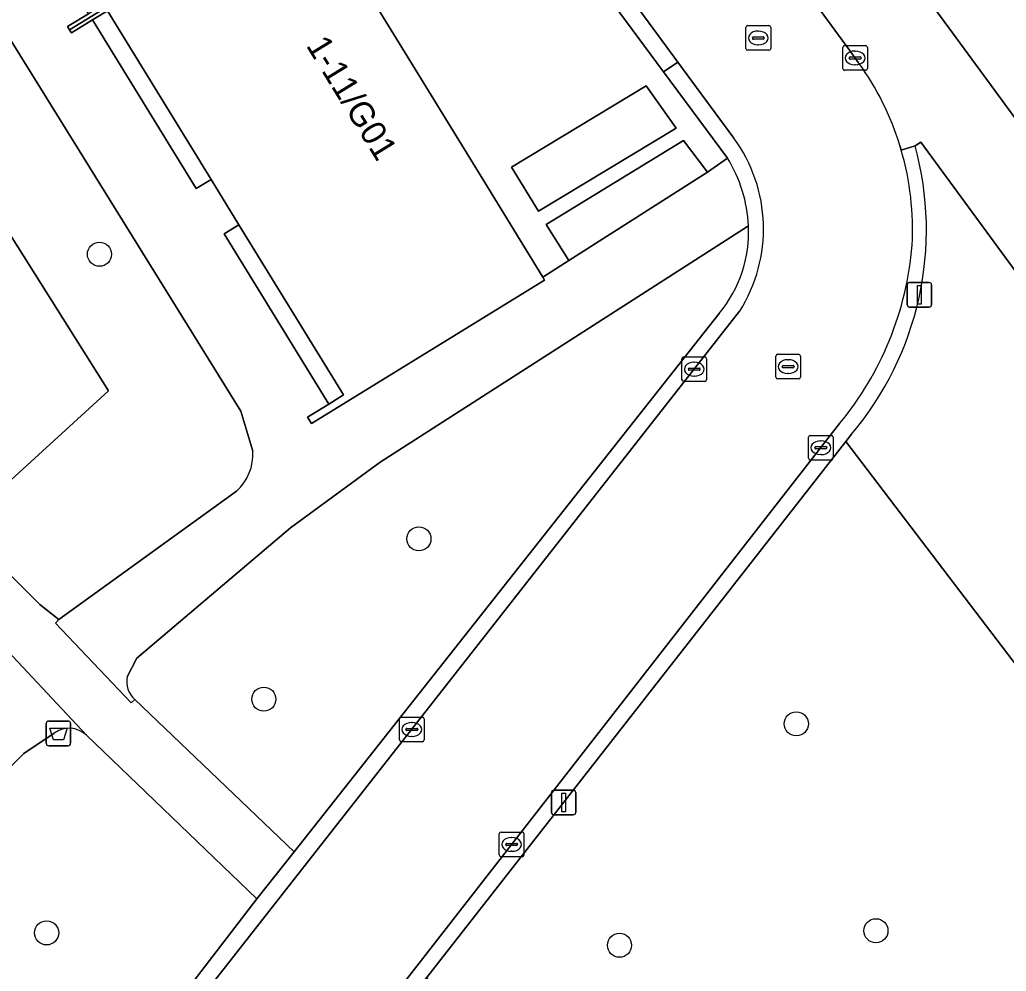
# Model space of a CAD drawing. Extents: x 159039 to 160102, y 381214 to 382524.
# Drawn here: x 159747.86 to 159787.86, y 382039.33 to 382077.91 of the extents above; entities that cross this region are included whole.
import ezdxf

# ---------------------------------------------------------------- set-up
doc = ezdxf.new("R2010")
doc.units = 0
for name, color, linetype in [('IMGEO_Afvalbak', 7, 'Continuous'), ('IMGEO_Boom', 7, 'Continuous'), ('IMGEO_Grasland_overig', 7, 'Continuous'), ('IMGEO_Groenvoorziening', 7, 'Continuous'), ('IMGEO_Kolk', 7, 'Continuous'), ('IMGEO_Lichtmast', 7, 'Continuous'), ('IMGEO_Pand', 7, 'Continuous'), ('IMGEO_Pand_nummerreeks', 7, 'Continuous'), ('IMGEO_Rijbaan_lokaal_open', 7, 'Continuous'), ('IMGEO_Rioolput', 7, 'Continuous'), ('IMGEO_Voetpad_gesloten', 7, 'Continuous'), ('IMGEO_Voetpad_open', 7, 'Continuous')]:
    doc.layers.add(name, color=color, linetype=linetype)

msp = doc.modelspace()

# ---------------------------------------------------------------- linework, layer by layer
at = {"layer": 'IMGEO_Afvalbak'}
for p, q in [((159749.039, 382049.475), (159749.829, 382049.475)), ((159749.829, 382049.475), (159749.039, 382049.475)), ((159748.939, 382048.575), (159748.939, 382049.375)), ((159748.939, 382049.375), (159748.939, 382048.575)), ((159749.929, 382049.375), (159749.929, 382048.575)), ((159749.929, 382048.575), (159749.929, 382049.375)), ((159749.829, 382048.475), (159749.039, 382048.475)), ((159749.039, 382048.475), (159749.829, 382048.475))]:
    msp.add_line(p, q, dxfattribs=at)
msp.add_lwpolyline([(159749.082, 382049.189), (159749.786, 382049.189), (159749.637, 382048.719), (159749.231, 382048.719), (159749.082, 382049.189)], dxfattribs=at)
for centre, start, end in [((159749.039, 382049.375), 90, 180), ((159749.039, 382049.375), 90, 180), ((159749.829, 382049.375), 0, 90), ((159749.829, 382049.375), 360, 90), ((159749.039, 382048.575), 180, 270), ((159749.039, 382048.575), 180, 270), ((159749.829, 382048.575), 270, 0), ((159749.829, 382048.575), 270, 0)]:
    msp.add_arc(centre, 0.1, start, end, dxfattribs=at)
at = {"layer": 'IMGEO_Boom'}
for centre in [(159751.097, 382068.403), (159764.047, 382056.864), (159757.761, 382050.364), (159779.349, 382049.363), (159782.576, 382040.975), (159748.954, 382040.889), (159772.18, 382040.387)]:
    msp.add_circle(centre, 0.489, dxfattribs=at)
at = {"layer": 'IMGEO_Grasland_overig'}
for points in [[(159755.62, 382071.437), (159751.418, 382078.275), (159750.818, 382077.906), (159755.019, 382071.068)], [(159760.99, 382062.698), (159756.752, 382069.595), (159756.151, 382069.226), (159760.39, 382062.329)]]:
    msp.add_lwpolyline(points, close=True, dxfattribs=at)
at = {"layer": 'IMGEO_Groenvoorziening'}
for points in [[(159832.833, 382098.3), (159813.825, 382124.21), (159810.972, 382128.099), (159796.985, 382118.117), (159795.722, 382119.781), (159794.696, 382119.03), (159795.927, 382117.409), (159781.677, 382107.42), (159780.669, 382108.753), (159779.561, 382107.941), (159780.482, 382106.683), (159776.459, 382103.673), (159775.504, 382104.97), (159768.971, 382100.183), (159784.554, 382078.918), (159786.945, 382075.655), (159791.878, 382068.923), (159802.875, 382053.916), (159808.903, 382062.847)], [(159728.619, 382074.058), (159729.655, 382075.107), (159731.674, 382073.142), (159730.658, 382072.04), (159740.244, 382062.552), (159741.334, 382063.658), (159743.342, 382061.704), (159742.252, 382060.564), (159745.459, 382057.39), (159751.468, 382062.861), (159738.982, 382082.698), (159742.562, 382085.045), (159734.56, 382098.23), (159725.134, 382089.644), (159724.743, 382080.069), (159723.715, 382078.912)], [(159774.483, 382073.515), (159773.258, 382075.226), (159767.807, 382071.938), (159768.897, 382070.144)], [(159775.749, 382071.729), (159774.78, 382073.016), (159769.211, 382069.609), (159770.12, 382068.147)], [(159783.78, 382022.699), (159784.272, 382023.425), (159790.065, 382031.975), (159788.633, 382032.94), (159795.178, 382042.667), (159781.355, 382060.813), (159764.357, 382039.067), (159774.643, 382030.399), (159775.282, 382029.86), (159776.248, 382030.99), (159778.377, 382029.171), (159777.424, 382028.056)]]:
    msp.add_lwpolyline(points, close=True, dxfattribs=at)
for points in [[(159742.562, 382085.045), (159738.982, 382082.698), (159751.468, 382062.861), (159745.459, 382057.39), (159748.685, 382054.197), (159749.456, 382053.588), (159756.652, 382058.793)], [(159757.32, 382060.424), (159756.828, 382062.044), (159742.562, 382085.045)], [(159781.588, 382061.111), (159781.355, 382060.813), (159795.178, 382042.667), (159800.645, 382050.791), (159784.403, 382072.944), (159784.162, 382072.805)], [(159777.409, 382069.554), (159762.472, 382059.969), (159758.843, 382057.306), (159752.618, 382052.021), (159752.219, 382051.27)], [(159752.53, 382050.35), (159758.997, 382044.176), (159776.227, 382066.007)], [(159749.261, 382048.987), (159748.032, 382048.156), (159739.367, 382039.596), (159747.154, 382031.361)], [(159757.479, 382042.275), (159750.571, 382048.899)], [(159750.811, 382033.689), (159752.701, 382036.05), (159757.479, 382042.275)]]:
    msp.add_lwpolyline(points, dxfattribs=at)
for centre, radius, start, end in [((159771.803, 382069.395), 12.821, 319.749, 15.4238), ((159772.22, 382069.313), 5.195, 320.4787, 2.6611), ((159755.241, 382060.323), 2.082, 312.6825, 2.7729), ((159753.178, 382051.082), 0.977, 168.8824, 228.4726), ((159749.863, 382048.161), 1.023, 46.2187, 126.0951)]:
    msp.add_arc(centre, radius, start, end, dxfattribs=at)
at = {"layer": 'IMGEO_Kolk'}
for p, q in [((159781.232, 382075.934), (159781.232, 382076.786)), ((159781.307, 382076.86), (159782.159, 382076.86)), ((159782.233, 382076.786), (159782.233, 382075.934)), ((159781.491, 382076.354), (159781.491, 382076.366)), ((159781.929, 382076.317), (159781.531, 382076.317)), ((159781.534, 382076.403), (159781.932, 382076.403)), ((159781.72, 382076.64), (159781.745, 382076.64)), ((159781.975, 382076.366), (159781.975, 382076.354)), ((159782.159, 382075.86), (159781.307, 382075.86)), ((159781.743, 382076.08), (159781.718, 382076.08)), ((159774.709, 382063.317), (159774.709, 382064.169)), ((159774.784, 382064.243), (159775.636, 382064.243)), ((159775.197, 382064.023), (159775.222, 382064.023)), ((159775.71, 382064.169), (159775.71, 382063.317)), ((159774.968, 382063.737), (159774.968, 382063.749)), ((159775.406, 382063.7), (159775.008, 382063.7)), ((159775.011, 382063.786), (159775.409, 382063.786)), ((159775.22, 382063.463), (159775.195, 382063.463)), ((159775.452, 382063.749), (159775.452, 382063.737)), ((159775.636, 382063.243), (159774.784, 382063.243)), ((159779.917, 382061.06), (159780.769, 382061.06)), ((159779.842, 382060.134), (159779.842, 382060.986)), ((159780.33, 382060.84), (159780.355, 382060.84)), ((159780.843, 382060.986), (159780.843, 382060.134)), ((159780.101, 382060.554), (159780.101, 382060.566)), ((159780.539, 382060.517), (159780.141, 382060.517)), ((159780.144, 382060.603), (159780.542, 382060.603)), ((159780.353, 382060.28), (159780.328, 382060.28)), ((159780.585, 382060.566), (159780.585, 382060.554)), ((159780.769, 382060.06), (159779.917, 382060.06)), ((159763.26, 382048.71), (159763.26, 382049.562)), ((159763.335, 382049.636), (159764.187, 382049.636)), ((159764.261, 382049.562), (159764.261, 382048.71)), ((159763.519, 382049.13), (159763.519, 382049.142)), ((159763.957, 382049.093), (159763.559, 382049.093)), ((159763.562, 382049.179), (159763.96, 382049.179)), ((159763.748, 382049.416), (159763.773, 382049.416)), ((159764.003, 382049.142), (159764.003, 382049.13)), ((159763.771, 382048.856), (159763.746, 382048.856)), ((159764.187, 382048.636), (159763.335, 382048.636)), ((159767.307, 382044.049), (159767.307, 382044.901)), ((159767.382, 382044.975), (159768.234, 382044.975)), ((159767.795, 382044.755), (159767.82, 382044.755)), ((159768.308, 382044.901), (159768.308, 382044.049)), ((159767.566, 382044.469), (159767.566, 382044.481)), ((159768.004, 382044.432), (159767.606, 382044.432)), ((159767.609, 382044.518), (159768.007, 382044.518)), ((159768.05, 382044.481), (159768.05, 382044.469)), ((159768.234, 382043.975), (159767.382, 382043.975)), ((159767.818, 382044.195), (159767.793, 382044.195))]:
    msp.add_line(p, q, dxfattribs=at)
for points in [[(159781.232, 382075.934), (159781.232, 382076.786)], [(159781.307, 382076.86), (159782.159, 382076.86)], [(159782.233, 382076.786), (159782.233, 382075.934)], [(159782.159, 382075.86), (159781.307, 382075.86)], [(159774.709, 382063.317), (159774.709, 382064.169)], [(159774.784, 382064.243), (159775.636, 382064.243)], [(159775.71, 382064.169), (159775.71, 382063.317)], [(159775.636, 382063.243), (159774.784, 382063.243)], [(159779.917, 382061.06), (159780.769, 382061.06)], [(159779.842, 382060.134), (159779.842, 382060.986)], [(159780.843, 382060.986), (159780.843, 382060.134)], [(159780.769, 382060.06), (159779.917, 382060.06)], [(159763.26, 382048.71), (159763.26, 382049.562)], [(159763.335, 382049.636), (159764.187, 382049.636)], [(159764.261, 382049.562), (159764.261, 382048.71)], [(159764.187, 382048.636), (159763.335, 382048.636)], [(159767.307, 382044.049), (159767.307, 382044.901)], [(159767.382, 382044.975), (159768.234, 382044.975)], [(159768.308, 382044.901), (159768.308, 382044.049)], [(159768.234, 382043.975), (159767.382, 382043.975)]]:
    msp.add_lwpolyline(points, dxfattribs=at)
for centre, radius, start, end in [((159781.309, 382076.784), 0.0765, 91.552, 178.448), ((159781.309, 382076.784), 0.0765, 91.552, 178.448), ((159782.157, 382076.784), 0.0765, 1.552, 88.448), ((159782.157, 382076.784), 0.0765, 1.552, 88.448), ((159781.531, 382076.363), 0.0403, 85.8775, 175.7526), ((159781.528, 382076.353), 0.0366, 178.938, 274.7102), ((159781.932, 382076.36), 0.043, 264.8664, 352.4533), ((159781.936, 382076.365), 0.0386, 1.7309, 96.639), ((159781.309, 382075.936), 0.0765, 181.552, 268.448), ((159781.309, 382075.936), 0.0765, 181.552, 268.448), ((159782.157, 382075.936), 0.0765, 271.552, 358.448), ((159782.157, 382075.936), 0.0765, 271.552, 358.448), ((159774.786, 382064.167), 0.0765, 91.552, 178.448), ((159774.786, 382064.167), 0.0765, 91.552, 178.448), ((159775.634, 382064.167), 0.0765, 1.552, 88.448), ((159775.634, 382064.167), 0.0765, 1.552, 88.448), ((159775.008, 382063.746), 0.0403, 85.8775, 175.7526), ((159775.005, 382063.736), 0.0366, 178.938, 274.7102), ((159775.409, 382063.743), 0.043, 264.8664, 352.4533), ((159775.413, 382063.748), 0.0386, 1.7309, 96.639), ((159774.786, 382063.319), 0.0765, 181.552, 268.448), ((159774.786, 382063.319), 0.0765, 181.552, 268.448), ((159775.634, 382063.319), 0.0765, 271.552, 358.448), ((159775.634, 382063.319), 0.0765, 271.552, 358.448), ((159779.919, 382060.984), 0.0765, 91.552, 178.448), ((159779.919, 382060.984), 0.0765, 91.552, 178.448), ((159780.767, 382060.984), 0.0765, 1.552, 88.448), ((159780.767, 382060.984), 0.0765, 1.552, 88.448), ((159780.141, 382060.563), 0.0403, 85.8775, 175.7526), ((159780.138, 382060.553), 0.0366, 178.938, 274.7102), ((159780.542, 382060.56), 0.043, 264.8664, 352.4533), ((159780.546, 382060.565), 0.0386, 1.7309, 96.639), ((159779.919, 382060.136), 0.0765, 181.552, 268.448), ((159779.919, 382060.136), 0.0765, 181.552, 268.448), ((159780.767, 382060.136), 0.0765, 271.552, 358.448), ((159780.767, 382060.136), 0.0765, 271.552, 358.448), ((159763.337, 382049.56), 0.0765, 91.552, 178.448), ((159763.337, 382049.56), 0.0765, 91.552, 178.448), ((159764.185, 382049.56), 0.0765, 1.552, 88.448), ((159764.185, 382049.56), 0.0765, 1.552, 88.448), ((159763.559, 382049.139), 0.0403, 85.8775, 175.7526), ((159763.556, 382049.129), 0.0366, 178.938, 274.7102), ((159763.96, 382049.136), 0.043, 264.8664, 352.4533), ((159763.964, 382049.141), 0.0386, 1.7309, 96.639), ((159763.337, 382048.712), 0.0765, 181.552, 268.448), ((159763.337, 382048.712), 0.0765, 181.552, 268.448), ((159764.185, 382048.712), 0.0765, 271.552, 358.448), ((159764.185, 382048.712), 0.0765, 271.552, 358.448), ((159767.384, 382044.899), 0.0765, 91.552, 178.448), ((159767.384, 382044.899), 0.0765, 91.552, 178.448), ((159768.232, 382044.899), 0.0765, 1.552, 88.448), ((159768.232, 382044.899), 0.0765, 1.552, 88.448), ((159767.606, 382044.478), 0.0403, 85.8775, 175.7526), ((159767.603, 382044.468), 0.0366, 178.938, 274.7102), ((159768.007, 382044.475), 0.043, 264.8664, 352.4533), ((159768.011, 382044.48), 0.0386, 1.7309, 96.639), ((159767.384, 382044.051), 0.0765, 181.552, 268.448), ((159767.384, 382044.051), 0.0765, 181.552, 268.448), ((159768.232, 382044.051), 0.0765, 271.552, 358.448), ((159768.232, 382044.051), 0.0765, 271.552, 358.448)]:
    msp.add_arc(centre, radius, start, end, dxfattribs=at)
for centre, major_axis, ratio, start_param, end_param in [((159781.719, 382076.36), (-0.387, 0.002), 0.722429, 4.712389, 7.853982), ((159781.744, 382076.36), (-0.39, 0.002), 0.717154, 1.570796, 4.712389), ((159775.196, 382063.743), (-0.387, 0.002), 0.722429, 4.712389, 7.853982), ((159775.221, 382063.743), (-0.39, 0.002), 0.717154, 1.570796, 4.712389), ((159780.329, 382060.56), (-0.387, 0.002), 0.722429, 4.712389, 7.853982), ((159780.354, 382060.56), (-0.39, 0.002), 0.717154, 1.570796, 4.712389), ((159763.747, 382049.136), (-0.387, 0.002), 0.722429, 4.712389, 7.853982), ((159763.772, 382049.136), (-0.39, 0.002), 0.717154, 1.570796, 4.712389), ((159767.794, 382044.475), (-0.387, 0.002), 0.722429, 4.712389, 7.853982), ((159767.819, 382044.475), (-0.39, 0.002), 0.717154, 1.570796, 4.712389)]:
    msp.add_ellipse(centre, major_axis=major_axis, ratio=ratio, start_param=start_param, end_param=end_param, dxfattribs=at)
at = {"layer": 'IMGEO_Lichtmast'}
for p, q in [((159783.842, 382066.358), (159783.842, 382067.158)), ((159783.842, 382067.158), (159783.842, 382066.358)), ((159783.942, 382067.258), (159784.732, 382067.258)), ((159784.732, 382067.258), (159783.942, 382067.258)), ((159784.832, 382067.158), (159784.832, 382066.358)), ((159784.832, 382066.358), (159784.832, 382067.158)), ((159784.732, 382066.258), (159783.942, 382066.258)), ((159783.942, 382066.258), (159784.732, 382066.258)), ((159769.517, 382046.674), (159770.307, 382046.674)), ((159770.307, 382046.674), (159769.517, 382046.674)), ((159769.417, 382045.774), (159769.417, 382046.574)), ((159769.417, 382046.574), (159769.417, 382045.774)), ((159770.407, 382046.574), (159770.407, 382045.774)), ((159770.407, 382045.774), (159770.407, 382046.574)), ((159770.307, 382045.674), (159769.517, 382045.674)), ((159769.517, 382045.674), (159770.307, 382045.674))]:
    msp.add_line(p, q, dxfattribs=at)
for points in [[(159784.262, 382067.133), (159784.412, 382067.133), (159784.412, 382066.383), (159784.262, 382066.383), (159784.262, 382067.133)], [(159769.837, 382046.549), (159769.987, 382046.549), (159769.987, 382045.799), (159769.837, 382045.799), (159769.837, 382046.549)]]:
    msp.add_lwpolyline(points, dxfattribs=at)
for centre, start, end in [((159783.942, 382067.158), 90, 180), ((159783.942, 382067.158), 90, 180), ((159784.732, 382067.158), 0, 90), ((159784.732, 382067.158), 360, 90), ((159783.942, 382066.358), 180, 270), ((159783.942, 382066.358), 180, 270), ((159784.732, 382066.358), 270, 0), ((159784.732, 382066.358), 270, 0), ((159769.517, 382046.574), 90, 180), ((159769.517, 382046.574), 90, 180), ((159770.307, 382046.574), 0, 90), ((159770.307, 382046.574), 360, 90), ((159769.517, 382045.774), 180, 270), ((159769.517, 382045.774), 180, 270), ((159770.307, 382045.774), 270, 0), ((159770.307, 382045.774), 270, 0)]:
    msp.add_arc(centre, 0.1, start, end, dxfattribs=at)
at = {"layer": 'IMGEO_Pand'}
for points in [[(159749.884, 382077.505), (159759.338, 382083.317), (159757.803, 382085.814), (159754.663, 382090.925), (159752.199, 382094.935), (159749.686, 382099.024), (159740.23, 382093.213), (159740.388, 382092.956), (159741.245, 382093.483), (159741.845, 382093.852), (159746.073, 382086.948), (159747.203, 382085.105), (159751.24, 382078.513), (159750.65, 382078.151), (159749.806, 382077.632)], [(159749.884, 382077.505), (159749.961, 382077.379), (159750.818, 382077.906), (159751.418, 382078.275), (159755.62, 382071.437), (159756.752, 382069.595), (159760.99, 382062.698), (159760.39, 382062.329), (159759.533, 382061.802), (159759.69, 382061.544), (159769.146, 382067.356), (159769.07, 382067.479), (159766.568, 382071.552), (159764.217, 382075.377), (159760.971, 382080.66), (159759.338, 382083.317)]]:
    msp.add_lwpolyline(points, close=True, dxfattribs=at)
at = {"layer": 'IMGEO_Rijbaan_lokaal_open'}
for points in [[(159781.876, 382076.165), (159781.499, 382076.679), (159755.605, 382112.017), (159744.965, 382126.468), (159744.969, 382126.486), (159715.372, 382166.794), (159705.189, 382180.726)], [(159707.493, 382167.658), (159718.11, 382153.094), (159720.935, 382149.164), (159724.127, 382144.933), (159728.082, 382139.395), (159731.441, 382134.942), (159734.359, 382130.87), (159755.153, 382102.564), (159757.925, 382098.791), (159760.892, 382094.737), (159764.112, 382090.39), (159768.155, 382084.874), (159771.547, 382080.291), (159774.55, 382076.184), (159776.817, 382073.113)], [(159755.605, 382112.017), (159781.499, 382076.679), (159781.876, 382076.165)], [(159783.547, 382072.816), (159783.606, 382072.62), (159784.162, 382072.805), (159784.403, 382072.944), (159800.645, 382050.791), (159801.772, 382049.254), (159803.974, 382052.416), (159802.875, 382053.916), (159791.878, 382068.923), (159786.945, 382075.655), (159784.554, 382078.918), (159768.971, 382100.183)], [(159783.606, 382072.62), (159783.547, 382072.816)], [(159784.162, 382072.805), (159783.606, 382072.62)], [(159777.052, 382066.093), (159750.955, 382032.802)], [(159755.056, 382028.111), (159781.102, 382061.535)], [(159781.102, 382061.535), (159755.056, 382028.111)], [(159754.82, 382027.782), (159755.209, 382027.371), (159760.088, 382033.606), (159762.752, 382037.014), (159764.357, 382039.067), (159781.355, 382060.813), (159781.588, 382061.111)]]:
    msp.add_lwpolyline(points, dxfattribs=at)
for centre, radius, start, end in [((159772.581, 382069.436), 11.475, 17.1315, 35.9028), ((159772.581, 382069.436), 11.475, 17.1315, 35.9028), ((159771.774, 382069.43), 6.245, 327.6971, 36.1375), ((159771.803, 382069.395), 12.821, 319.749, 15.4238), ((159772.546, 382069.418), 11.514, 356.7791, 16.1463), ((159772.546, 382069.418), 11.514, 356.7791, 16.1463), ((159771.124, 382069.804), 12.959, 320.3498, 355.4262), ((159771.124, 382069.804), 12.959, 320.3498, 355.4262)]:
    msp.add_arc(centre, radius, start, end, dxfattribs=at)
at = {"layer": 'IMGEO_Rioolput'}
for p, q in [((159777.308, 382076.745), (159777.308, 382077.597)), ((159777.383, 382077.671), (159778.235, 382077.671)), ((159777.796, 382077.451), (159777.821, 382077.451)), ((159778.309, 382077.597), (159778.309, 382076.745)), ((159777.567, 382077.165), (159777.567, 382077.177)), ((159778.005, 382077.128), (159777.607, 382077.128)), ((159777.61, 382077.214), (159778.008, 382077.214)), ((159778.051, 382077.177), (159778.051, 382077.165)), ((159778.235, 382076.671), (159777.383, 382076.671)), ((159777.819, 382076.891), (159777.794, 382076.891)), ((159778.516, 382063.421), (159778.516, 382064.273)), ((159778.591, 382064.347), (159779.443, 382064.347)), ((159779.517, 382064.273), (159779.517, 382063.421)), ((159778.775, 382063.841), (159778.775, 382063.853)), ((159778.818, 382063.89), (159779.216, 382063.89)), ((159779.004, 382064.127), (159779.029, 382064.127)), ((159779.259, 382063.853), (159779.259, 382063.841)), ((159779.213, 382063.804), (159778.815, 382063.804)), ((159779.027, 382063.567), (159779.002, 382063.567)), ((159779.443, 382063.347), (159778.591, 382063.347))]:
    msp.add_line(p, q, dxfattribs=at)
for points in [[(159777.308, 382076.745), (159777.308, 382077.597)], [(159777.383, 382077.671), (159778.235, 382077.671)], [(159778.309, 382077.597), (159778.309, 382076.745)], [(159778.235, 382076.671), (159777.383, 382076.671)], [(159778.516, 382063.421), (159778.516, 382064.273)], [(159778.591, 382064.347), (159779.443, 382064.347)], [(159779.517, 382064.273), (159779.517, 382063.421)], [(159779.443, 382063.347), (159778.591, 382063.347)]]:
    msp.add_lwpolyline(points, dxfattribs=at)
for centre, radius, start, end in [((159777.385, 382077.595), 0.0765, 91.552, 178.448), ((159777.385, 382077.595), 0.0765, 91.552, 178.448), ((159778.233, 382077.595), 0.0765, 1.552, 88.448), ((159778.233, 382077.595), 0.0765, 1.552, 88.448), ((159777.607, 382077.174), 0.0403, 85.8775, 175.7526), ((159777.604, 382077.164), 0.0366, 178.938, 274.7102), ((159778.008, 382077.171), 0.043, 264.8664, 352.4533), ((159778.012, 382077.176), 0.0386, 1.7309, 96.639), ((159777.385, 382076.747), 0.0765, 181.552, 268.448), ((159777.385, 382076.747), 0.0765, 181.552, 268.448), ((159778.233, 382076.747), 0.0765, 271.552, 358.448), ((159778.233, 382076.747), 0.0765, 271.552, 358.448), ((159778.593, 382064.271), 0.0765, 91.552, 178.448), ((159778.593, 382064.271), 0.0765, 91.552, 178.448), ((159779.441, 382064.271), 0.0765, 1.552, 88.448), ((159779.441, 382064.271), 0.0765, 1.552, 88.448), ((159778.815, 382063.85), 0.0403, 85.8775, 175.7526), ((159779.22, 382063.852), 0.0386, 1.7309, 96.639), ((159778.812, 382063.84), 0.0366, 178.938, 274.7102), ((159779.216, 382063.847), 0.043, 264.8664, 352.4533), ((159778.593, 382063.423), 0.0765, 181.552, 268.448), ((159778.593, 382063.423), 0.0765, 181.552, 268.448), ((159779.441, 382063.423), 0.0765, 271.552, 358.448), ((159779.441, 382063.423), 0.0765, 271.552, 358.448)]:
    msp.add_arc(centre, radius, start, end, dxfattribs=at)
for centre, major_axis, ratio, start_param, end_param in [((159777.795, 382077.171), (-0.387, 0.002), 0.722429, 4.712389, 7.853982), ((159777.82, 382077.171), (-0.39, 0.002), 0.717154, 1.570796, 4.712389), ((159779.003, 382063.847), (-0.387, 0.002), 0.722429, 4.712389, 7.853982), ((159779.028, 382063.847), (-0.39, 0.002), 0.717154, 1.570796, 4.712389)]:
    msp.add_ellipse(centre, major_axis=major_axis, ratio=ratio, start_param=start_param, end_param=end_param, dxfattribs=at)
at = {"layer": 'IMGEO_Voetpad_gesloten'}
for points in [[(159731.964, 382102.532), (159734.56, 382098.23), (159742.562, 382085.045), (159756.828, 382062.044), (159757.32, 382060.424)], [(159702.605, 382098.614), (159709.102, 382089.591), (159712.595, 382086.474), (159722.22, 382076.964), (159747.387, 382052.306), (159750.571, 382048.899), (159757.479, 382042.275), (159758.997, 382044.176), (159752.53, 382050.35), (159752.385, 382050.212), (159749.311, 382053.45), (159749.456, 382053.588), (159748.685, 382054.197), (159745.459, 382057.39), (159742.252, 382060.564), (159740.244, 382062.552), (159730.658, 382072.04), (159728.619, 382074.058), (159723.715, 382078.912), (159714.209, 382088.027), (159711.123, 382091.474), (159710.599, 382091.983), (159704.762, 382100.063)], [(159776.554, 382072.301), (159775.749, 382071.729), (159770.12, 382068.147), (159769.07, 382067.479), (159769.146, 382067.356), (159759.69, 382061.544), (159759.533, 382061.802), (159760.39, 382062.329), (159756.151, 382069.226), (159756.752, 382069.595), (159755.62, 382071.437), (159755.019, 382071.068), (159750.818, 382077.906), (159749.961, 382077.379), (159749.884, 382077.505), (159749.806, 382077.632), (159750.65, 382078.151), (159746.616, 382084.744)], [(159752.219, 382051.27), (159752.618, 382052.021), (159758.843, 382057.306), (159762.472, 382059.969), (159777.409, 382069.554)], [(159756.652, 382058.793), (159749.456, 382053.588), (159749.311, 382053.45), (159752.385, 382050.212), (159752.53, 382050.35)], [(159750.571, 382048.899), (159747.387, 382052.306)], [(159747.419, 382050.796), (159737.73, 382041.319), (159738.124, 382040.907), (159738.517, 382040.495), (159739.367, 382039.596), (159748.032, 382048.156)], [(159748.032, 382048.156), (159749.261, 382048.987)]]:
    msp.add_lwpolyline(points, dxfattribs=at)
for centre, radius, start, end in [((159771.758, 382069.302), 5.656, 2.5555, 32.0218), ((159755.241, 382060.323), 2.082, 312.6825, 2.7729), ((159753.178, 382051.082), 0.977, 168.8824, 228.4726), ((159749.863, 382048.161), 1.023, 46.2187, 126.0951)]:
    msp.add_arc(centre, radius, start, end, dxfattribs=at)
at = {"layer": 'IMGEO_Voetpad_open'}
for points in [[(159760.971, 382080.66), (159764.217, 382075.377), (159766.568, 382071.552), (159769.07, 382067.479), (159770.12, 382068.147), (159769.211, 382069.609), (159774.78, 382073.016), (159775.749, 382071.729), (159776.554, 382072.301), (159773.964, 382075.805), (159770.922, 382079.921)], [(159774.55, 382076.184), (159773.964, 382075.805), (159776.554, 382072.301)], [(159776.817, 382073.113), (159774.55, 382076.184)], [(159776.227, 382066.007), (159758.997, 382044.176), (159757.479, 382042.275), (159752.701, 382036.05), (159750.811, 382033.689)], [(159750.955, 382032.802), (159777.052, 382066.093)]]:
    msp.add_lwpolyline(points, dxfattribs=at)
for points in [[(159771.547, 382080.291), (159770.922, 382079.921), (159773.964, 382075.805), (159774.55, 382076.184)], [(159773.258, 382075.226), (159774.483, 382073.515), (159768.897, 382070.144), (159767.807, 382071.938)]]:
    msp.add_lwpolyline(points, close=True, dxfattribs=at)
for centre, radius, start, end in [((159771.774, 382069.43), 6.245, 327.6971, 36.1375), ((159771.758, 382069.302), 5.656, 2.5555, 32.0218), ((159772.22, 382069.313), 5.195, 320.4787, 2.6611)]:
    msp.add_arc(centre, radius, start, end, dxfattribs=at)

# ---------------------------------------------------------------- texts
at = {"layer": 'IMGEO_Pand_nummerreeks'}
msp.add_text('1-11/G01', height=1, rotation=301.5711, dxfattribs=at).set_placement((159759.453, 382076.865))

doc.saveas('drawing.dxf')
